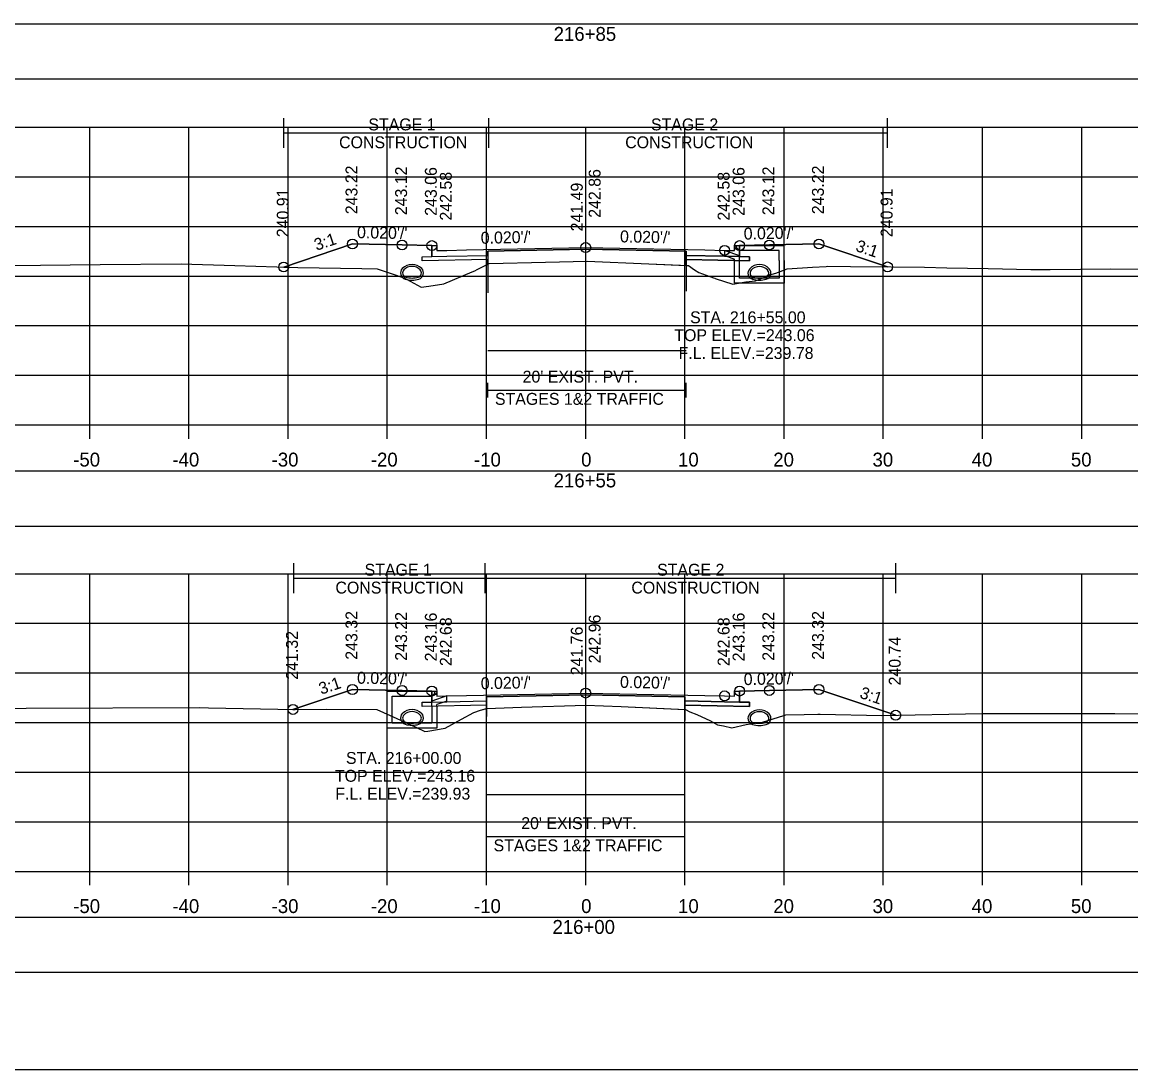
# Model space of a CAD drawing. Extents: x 1369627 to 1374022, y 380035 to 398173.
# Drawn here: x 1372041.7 to 1372153.5, y 383669.5 to 383775.1 of the extents above; entities that cross this region are included whole.
import ezdxf

# ---------------------------------------------------------------- set-up
doc = ezdxf.new("R2010")
doc.units = 0
for name, color, linetype in [('Default', 7, 'Continuous'), ('R_Alt Surface', 7, 'Continuous'), ('R_Axis', 7, 'Continuous'), ('R_Axis Annot', 7, 'Continuous'), ('R_Border', 7, 'Continuous'), ('R_Exist Surface', 7, 'Continuous'), ('R_Fin Surface', 7, 'Continuous'), ('R_Grid', 7, 'Continuous'), ('R_MOT', 7, 'Continuous'), ('R_No Plot', 7, 'Continuous'), ('R_Water', 7, 'Continuous'), ('R_Water Annot', 7, 'Continuous'), ('R_Xsect Elev', 7, 'Continuous'), ('R_Xsect Slope', 7, 'Continuous'), ('T_Vehicle Path Rt', 7, 'Continuous')]:
    doc.layers.add(name, color=color, linetype=linetype)

msp = doc.modelspace()

# ---------------------------------------------------------------- linework, layer by layer
at = {"layer": 'Default'}
for p, q in [((1372088.67, 383737.25), (1372088.67, 383738.75)), ((1372088.67, 383738), (1372108.67, 383738)), ((1372108.67, 383737.25), (1372108.67, 383738.75)), ((1372088.53, 383692.25), (1372088.53, 383693.75)), ((1372088.53, 383693), (1372108.53, 383693)), ((1372108.53, 383692.25), (1372108.53, 383693.75))]:
    msp.add_line(p, q, dxfattribs=at)
for points in [[(1371948.53, 383769.36), (1372248.53, 383769.36), (1372248.53, 383774.88), (1371948.53, 383774.88)], [(1371948.53, 383724.29), (1372248.53, 383724.29), (1372248.53, 383729.82), (1371948.53, 383729.82)], [(1371948.53, 383679.33), (1372248.53, 383679.33), (1372248.53, 383684.85), (1371948.53, 383684.85)]]:
    msp.add_lwpolyline(points, close=True, dxfattribs=at)
at = {"layer": 'R_Alt Surface'}
for points in [[(1372083.03, 383752.57), (1372083.03, 383751.47), (1372084.53, 383751.5), (1372088.67, 383751.58), (1372088.67, 383752), (1372098.53, 383752.2), (1372108.67, 383751.99), (1372108.67, 383751.58), (1372112.53, 383751.5), (1372114.03, 383751.47), (1372114.03, 383752.57)], [(1372083.03, 383707.67), (1372083.03, 383706.57), (1372084.53, 383706.6), (1372088.53, 383706.68), (1372088.53, 383707.1), (1372098.53, 383707.3), (1372108.53, 383707.1), (1372108.53, 383706.68), (1372112.53, 383706.6), (1372114.03, 383706.57), (1372114.03, 383707.67)]]:
    msp.add_lwpolyline(points, dxfattribs=at)
for points in [[(1372082.03, 383751.45), (1372083.03, 383751.47), (1372084.53, 383751.5), (1372088.67, 383751.58), (1372088.67, 383751.16), (1372082.03, 383751.03)], [(1372115.03, 383751.45), (1372114.03, 383751.47), (1372112.53, 383751.5), (1372108.67, 383751.58), (1372108.67, 383751.16), (1372115.03, 383751.03)], [(1372082.03, 383706.55), (1372083.03, 383706.57), (1372084.53, 383706.6), (1372088.53, 383706.68), (1372088.53, 383706.26), (1372082.03, 383706.13)], [(1372115.03, 383706.55), (1372114.03, 383706.57), (1372112.53, 383706.6), (1372108.53, 383706.68), (1372108.53, 383706.26), (1372115.03, 383706.13)]]:
    msp.add_lwpolyline(points, close=True, dxfattribs=at)
at = {"layer": 'R_Axis'}
for p, q in [((1371948.53, 383734.5), (1372248.53, 383734.5)), ((1372048.53, 383733.1), (1372048.53, 383734.5)), ((1372058.53, 383733.1), (1372058.53, 383734.5)), ((1372068.53, 383733.1), (1372068.53, 383734.5)), ((1372078.53, 383733.1), (1372078.53, 383734.5)), ((1372088.53, 383733.1), (1372088.53, 383734.5)), ((1372098.53, 383733.1), (1372098.53, 383734.5)), ((1372108.53, 383733.1), (1372108.53, 383734.5)), ((1372118.53, 383733.1), (1372118.53, 383734.5)), ((1372128.53, 383733.1), (1372128.53, 383734.5)), ((1372138.53, 383733.1), (1372138.53, 383734.5)), ((1372148.53, 383733.1), (1372148.53, 383734.5)), ((1371948.53, 383689.5), (1372248.53, 383689.5)), ((1372048.53, 383688.1), (1372048.53, 383689.5)), ((1372058.53, 383688.1), (1372058.53, 383689.5)), ((1372068.53, 383688.1), (1372068.53, 383689.5)), ((1372078.53, 383688.1), (1372078.53, 383689.5)), ((1372088.53, 383688.1), (1372088.53, 383689.5)), ((1372098.53, 383688.1), (1372098.53, 383689.5)), ((1372108.53, 383688.1), (1372108.53, 383689.5)), ((1372118.53, 383688.1), (1372118.53, 383689.5)), ((1372128.53, 383688.1), (1372128.53, 383689.5)), ((1372138.53, 383688.1), (1372138.53, 383689.5)), ((1372148.53, 383688.1), (1372148.53, 383689.5))]:
    msp.add_line(p, q, dxfattribs=at)
at = {"layer": 'R_Border'}
msp.add_line((1372256.71, 383669.5), (1371940.53, 383669.5), dxfattribs=at)
at = {"layer": 'R_Exist Surface'}
for points in [[(1372028.47, 383750.44), (1372049.58, 383750.67), (1372057.74, 383750.72), (1372063.15, 383750.55), (1372069.51, 383750.37), (1372075.95, 383750.25), (1372077.51, 383750.23), (1372079.01, 383749.71), (1372080.19, 383749.31), (1372080.33, 383749.25), (1372080.46, 383749.19), (1372081.94, 383748.38), (1372082.7, 383748.48), (1372084.23, 383748.72), (1372087.1, 383749.93), (1372087.36, 383750.04), (1372087.58, 383750.15), (1372088.81, 383750.78), (1372094.47, 383750.9), (1372098.67, 383751), (1372104.9, 383750.74), (1372108.89, 383750.56), (1372109.51, 383750.14), (1372109.95, 383749.86), (1372111.42, 383749.32), (1372111.54, 383749.27), (1372111.58, 383749.26), (1372113.36, 383748.68), (1372114.67, 383748.9), (1372115.63, 383749.01), (1372116.47, 383749.35), (1372116.87, 383749.56), (1372117.7, 383749.8), (1372118.85, 383750.22), (1372121.4, 383750.38), (1372122.77, 383750.46), (1372122.95, 383750.5), (1372125.21, 383750.45), (1372129.33, 383750.42), (1372132.67, 383750.39), (1372134.92, 383750.34), (1372139.1, 383750.26), (1372143.4, 383750.17), (1372145.36, 383750.17), (1372151.45, 383750.22), (1372160.54, 383750.19)], [(1372031.64, 383705.88), (1372042.13, 383705.94), (1372059.55, 383706.02), (1372060.51, 383705.99), (1372069.24, 383705.82), (1372072.44, 383705.84), (1372077.49, 383705.82), (1372080.16, 383704.61), (1372080.76, 383704.32), (1372082.24, 383703.64), (1372082.33, 383703.59), (1372082.63, 383703.64), (1372084.36, 383703.94), (1372086.01, 383704.84), (1372087.25, 383705.52), (1372087.93, 383705.74), (1372088.55, 383705.93), (1372092.05, 383706.05), (1372098.53, 383706.26), (1372102.1, 383706.12), (1372108.59, 383705.81), (1372109.03, 383705.57), (1372109.74, 383705.3), (1372111.12, 383704.67), (1372111.83, 383704.27), (1372112.42, 383704.18), (1372113.26, 383703.96), (1372114.72, 383704.29), (1372115.15, 383704.36), (1372115.87, 383704.46), (1372116.36, 383704.55), (1372118.51, 383705.21), (1372118.71, 383705.29), (1372120.54, 383705.32), (1372121.93, 383705.34), (1372122.01, 383705.35), (1372122.18, 383705.35), (1372128.37, 383705.22), (1372138.51, 383705.41), (1372141.92, 383705.42), (1372145.49, 383705.4), (1372151.88, 383705.42), (1372162.23, 383705.28)]]:
    msp.add_lwpolyline(points, dxfattribs=at)
at = {"layer": 'R_Fin Surface'}
for points in [[(1372068.09, 383750.41), (1372075.02, 383752.73), (1372080.02, 383752.63), (1372083.02, 383752.57), (1372083.52, 383752.57), (1372083.53, 383752.07), (1372084.53, 383752.09), (1372086.53, 383752.13), (1372098.53, 383752.37), (1372110.53, 383752.13), (1372112.53, 383752.09), (1372113.53, 383752.07), (1372113.54, 383752.57), (1372114.04, 383752.57), (1372117.04, 383752.63), (1372122.04, 383752.73), (1372128.96, 383750.42)], [(1372069.02, 383705.82), (1372075.02, 383707.83), (1372080.02, 383707.73), (1372083.02, 383707.67), (1372083.52, 383707.67), (1372083.53, 383707.17), (1372084.53, 383707.19), (1372086.53, 383707.23), (1372098.53, 383707.47), (1372110.53, 383707.23), (1372112.53, 383707.19), (1372113.53, 383707.17), (1372113.54, 383707.67), (1372114.04, 383707.67), (1372117.04, 383707.73), (1372122.04, 383707.83), (1372129.78, 383705.24)]]:
    msp.add_lwpolyline(points, dxfattribs=at)
at = {"layer": 'R_Grid'}
for p, q in [((1371948.53, 383764.5), (1372248.53, 383764.5)), ((1372048.53, 383734.5), (1372048.53, 383764.5)), ((1372058.53, 383734.5), (1372058.53, 383764.5)), ((1372068.53, 383734.5), (1372068.53, 383764.5)), ((1372078.53, 383734.5), (1372078.53, 383764.5)), ((1372088.53, 383734.5), (1372088.53, 383764.5)), ((1372098.53, 383734.5), (1372098.53, 383764.5)), ((1372108.53, 383734.5), (1372108.53, 383764.5)), ((1372118.53, 383734.5), (1372118.53, 383764.5)), ((1372128.53, 383734.5), (1372128.53, 383764.5)), ((1372138.53, 383734.5), (1372138.53, 383764.5)), ((1372148.53, 383734.5), (1372148.53, 383764.5)), ((1371948.53, 383759.5), (1372248.53, 383759.5)), ((1371948.53, 383754.5), (1372248.53, 383754.5)), ((1371948.53, 383749.5), (1372248.53, 383749.5)), ((1371948.53, 383744.5), (1372248.53, 383744.5)), ((1371948.53, 383739.5), (1372248.53, 383739.5)), ((1371948.53, 383734.5), (1372248.53, 383734.5)), ((1371948.53, 383719.5), (1372248.53, 383719.5)), ((1372048.53, 383689.5), (1372048.53, 383719.5)), ((1372058.53, 383689.5), (1372058.53, 383719.5)), ((1372068.53, 383689.5), (1372068.53, 383719.5)), ((1372078.53, 383689.5), (1372078.53, 383719.5)), ((1372088.53, 383689.5), (1372088.53, 383719.5)), ((1372098.53, 383689.5), (1372098.53, 383719.5)), ((1372108.53, 383689.5), (1372108.53, 383719.5)), ((1372118.53, 383689.5), (1372118.53, 383719.5)), ((1372128.53, 383689.5), (1372128.53, 383719.5)), ((1372138.53, 383689.5), (1372138.53, 383719.5)), ((1372148.53, 383689.5), (1372148.53, 383719.5)), ((1371948.53, 383714.5), (1372248.53, 383714.5)), ((1371948.53, 383709.5), (1372248.53, 383709.5)), ((1371948.53, 383704.5), (1372248.53, 383704.5)), ((1371948.53, 383699.5), (1372248.53, 383699.5)), ((1371948.53, 383694.5), (1372248.53, 383694.5)), ((1371948.53, 383689.5), (1372248.53, 383689.5))]:
    msp.add_line(p, q, dxfattribs=at)
at = {"layer": 'R_MOT'}
for p, q in [((1372068.09, 383762.42), (1372068.09, 383765.42)), ((1372088.78, 383762.42), (1372088.78, 383765.42)), ((1372128.96, 383762.42), (1372128.96, 383765.42)), ((1372068.09, 383763.92), (1372128.96, 383763.92)), ((1372069.1, 383717.55), (1372069.1, 383720.55)), ((1372088.4, 383717.55), (1372088.4, 383720.55)), ((1372129.78, 383717.55), (1372129.78, 383720.55)), ((1372069.1, 383719.05), (1372129.78, 383719.05))]:
    msp.add_line(p, q, dxfattribs=at)
at = {"layer": 'R_No Plot'}
msp.add_lwpolyline([(1372174.45, 383874.96), (1372194.07, 383874.96), (1372194.07, 383865.08), (1372210.18, 383865.08), (1372233.38, 383865.08), (1372233.38, 383832.41), (1372256.59, 383832.41), (1372256.71, 383669.5), (1371940.53, 383669.5), (1371940.53, 383874.96)], close=True, dxfattribs=at)
for points in [[(1372088.67, 383742), (1372108.67, 383742)], [(1372088.53, 383697.26), (1372108.53, 383697.26)]]:
    msp.add_lwpolyline(points, dxfattribs=at)
for centre in [(1372075.02, 383752.73), (1372080.02, 383752.63), (1372083.02, 383752.57), (1372098.53, 383752.37), (1372112.53, 383752.09), (1372114.04, 383752.57), (1372117.04, 383752.63), (1372122.04, 383752.73), (1372068.09, 383750.41), (1372128.96, 383750.42), (1372075.02, 383707.83), (1372080.02, 383707.73), (1372083.02, 383707.67), (1372098.53, 383707.47), (1372112.53, 383707.19), (1372114.04, 383707.67), (1372117.04, 383707.73), (1372122.04, 383707.83), (1372069.02, 383705.82), (1372129.78, 383705.24)]:
    msp.add_circle(centre, 0.5, dxfattribs=at)
at = {"layer": 'R_Water'}
for p, q in [((1372113.71, 383752.4), (1372113.79, 383752.56)), ((1372113.71, 383752.4), (1372114.04, 383752.06)), ((1372118.54, 383752.56), (1372113.79, 383752.56)), ((1372118.54, 383751.06), (1372118.54, 383752.56)), ((1372112.54, 383752.08), (1372114.04, 383751.56)), ((1372112.54, 383751.56), (1372113.54, 383751.21)), ((1372113.54, 383751.06), (1372113.54, 383751.21)), ((1372118.04, 383752.06), (1372114.04, 383752.06)), ((1372114.04, 383751.06), (1372114.04, 383751.56)), ((1372118.04, 383751.06), (1372118.04, 383752.06)), ((1372078.52, 383707.66), (1372083.27, 383707.66)), ((1372078.52, 383706.16), (1372078.52, 383707.66)), ((1372083.35, 383707.5), (1372083.27, 383707.66)), ((1372079.02, 383706.16), (1372079.02, 383707.16)), ((1372079.02, 383707.16), (1372083.02, 383707.16)), ((1372083.35, 383707.5), (1372083.02, 383707.16)), ((1372084.52, 383707.18), (1372083.02, 383706.66)), ((1372083.02, 383706.16), (1372083.02, 383706.66)), ((1372084.52, 383706.66), (1372083.52, 383706.31)), ((1372083.52, 383706.16), (1372083.52, 383706.31))]:
    msp.add_line(p, q, dxfattribs=at)
for points in [[(1372112.54, 383751.56), (1372112.54, 383752.08)], [(1372118.54, 383751.06), (1372118.54, 383748.78), (1372116.04, 383748.78), (1372113.54, 383748.78), (1372113.54, 383751.06)], [(1372118.04, 383751.06), (1372118.04, 383749.28), (1372116.04, 383749.28), (1372114.04, 383749.28), (1372114.04, 383751.06)], [(1372084.52, 383706.66), (1372084.52, 383707.18)], [(1372083.52, 383706.16), (1372083.52, 383703.94), (1372081.02, 383703.94), (1372078.52, 383703.94), (1372078.52, 383706.16)], [(1372083.02, 383706.16), (1372083.02, 383704.44), (1372081.02, 383704.44), (1372079.02, 383704.44), (1372079.02, 383706.16)]]:
    msp.add_lwpolyline(points, dxfattribs=at)
for centre, radius, start, end in [((1372080.51, 383749.81), 0.646, 136.3515, 253.9529), ((1372081.02, 383749.32), 1.35, 43.6485, 136.3515), ((1372080.51, 383749.81), 0.438, 136.3515, 253.9529), ((1372081.02, 383749.32), 1.15, 43.6485, 136.3515), ((1372081.53, 383749.81), 0.438, 286.0471, 43.6485), ((1372081.53, 383749.81), 0.646, 286.0471, 43.6485), ((1372115.53, 383749.79), 0.646, 136.3515, 253.9529), ((1372115.53, 383749.79), 0.646, 136.3515, 253.9529), ((1372116.04, 383749.31), 1.35, 43.6485, 136.3515), ((1372116.04, 383749.31), 1.35, 43.6485, 136.3515), ((1372115.53, 383749.79), 0.438, 136.3515, 253.9529), ((1372115.53, 383749.79), 0.438, 136.3515, 253.9529), ((1372116.04, 383749.31), 1.15, 43.6485, 136.3515), ((1372116.04, 383749.31), 1.15, 43.6485, 136.3515), ((1372116.55, 383749.79), 0.438, 286.0471, 43.6485), ((1372116.55, 383749.79), 0.438, 286.0471, 43.6485), ((1372116.55, 383749.79), 0.646, 286.0471, 43.6485), ((1372116.55, 383749.79), 0.646, 286.0471, 43.6485), ((1372081.02, 383751.59), 2.5, 253.9529, 286.0471), ((1372081.02, 383751.59), 2.29, 253.9529, 286.0471), ((1372116.04, 383751.58), 2.5, 253.9529, 286.0471), ((1372116.04, 383751.58), 2.5, 253.9529, 286.0471), ((1372116.04, 383751.58), 2.29, 253.9529, 286.0471), ((1372116.04, 383751.58), 2.29, 253.9529, 286.0471), ((1372080.51, 383704.95), 0.646, 136.3515, 253.9529), ((1372081.02, 383704.46), 1.35, 43.6485, 136.3515), ((1372081.02, 383704.46), 1.15, 43.6485, 136.3515), ((1372081.53, 383704.95), 0.646, 286.0471, 43.6485), ((1372115.53, 383704.93), 0.646, 136.3515, 253.9529), ((1372116.04, 383704.44), 1.35, 43.6485, 136.3515), ((1372116.04, 383704.44), 1.15, 43.6485, 136.3515), ((1372116.55, 383704.93), 0.646, 286.0471, 43.6485), ((1372080.51, 383704.95), 0.438, 136.3515, 253.9529), ((1372081.02, 383706.73), 2.5, 253.9529, 286.0471), ((1372081.02, 383706.73), 2.29, 253.9529, 286.0471), ((1372081.53, 383704.95), 0.438, 286.0471, 43.6485), ((1372115.53, 383704.93), 0.438, 136.3515, 253.9529), ((1372116.04, 383706.71), 2.5, 253.9529, 286.0471), ((1372116.04, 383706.71), 2.29, 253.9529, 286.0471), ((1372116.55, 383704.93), 0.438, 286.0471, 43.6485)]:
    msp.add_arc(centre, radius, start, end, dxfattribs=at)
at = {"layer": 'R_Xsect Elev'}
for p, q in [((1372098.53, 383751), (1372098.53, 383761)), ((1372098.53, 383706.26), (1372098.53, 383716.26))]:
    msp.add_line(p, q, dxfattribs=at)
at = {"layer": 'T_Vehicle Path Rt'}
for p, q in [((1372083.03, 383751.47), (1372083.03, 383752.57)), ((1372114.04, 383752.57), (1372114.03, 383751.47)), ((1372088.67, 383752), (1372088.67, 383747.82)), ((1372088.67, 383750.71), (1372088.67, 383751.16)), ((1372088.67, 383751.16), (1372088.67, 383750.71)), ((1372108.67, 383751.99), (1372108.67, 383747.97)), ((1372108.67, 383751.16), (1372108.67, 383751.58)), ((1372108.67, 383750.57), (1372108.67, 383751.16)), ((1372108.67, 383751.16), (1372108.67, 383750.57)), ((1372083.03, 383706.57), (1372083.03, 383707.67)), ((1372114.04, 383707.67), (1372114.03, 383706.57)), ((1372088.53, 383707.1), (1372088.53, 383705.1)), ((1372088.53, 383707.1), (1372088.53, 383706.68)), ((1372088.53, 383706.68), (1372088.53, 383706.26)), ((1372108.53, 383707.1), (1372108.53, 383704.72)), ((1372108.53, 383706.26), (1372108.53, 383706.68)), ((1372088.53, 383705.92), (1372088.53, 383706.26)), ((1372088.53, 383706.26), (1372088.53, 383705.92)), ((1372108.53, 383705.82), (1372108.53, 383706.26)), ((1372108.53, 383706.26), (1372108.53, 383705.82)), ((1372108.53, 383705.82), (1372108.59, 383705.81))]:
    msp.add_line(p, q, dxfattribs=at)
for points in [[(1372083.03, 383752.57), (1372083.02, 383752.57), (1372080.02, 383752.63), (1372075.02, 383752.73), (1372068.09, 383750.41)], [(1372128.96, 383750.42), (1372122.04, 383752.73), (1372117.04, 383752.63), (1372114.04, 383752.57)], [(1372088.67, 383751.16), (1372082.03, 383751.03), (1372082.03, 383751.45), (1372083.03, 383751.47)], [(1372108.67, 383751.58), (1372108.67, 383751.99), (1372098.53, 383752.2), (1372088.67, 383752)], [(1372088.67, 383752), (1372088.67, 383751.58), (1372088.67, 383751.16)], [(1372114.03, 383751.47), (1372115.03, 383751.45), (1372115.03, 383751.03), (1372108.67, 383751.16)], [(1372068.09, 383750.41), (1372069.51, 383750.37), (1372075.95, 383750.25), (1372077.51, 383750.23), (1372079.01, 383749.71), (1372080.19, 383749.31), (1372080.33, 383749.25), (1372080.46, 383749.19), (1372081.94, 383748.38), (1372082.7, 383748.48), (1372084.23, 383748.72), (1372087.1, 383749.93), (1372087.36, 383750.04), (1372087.58, 383750.15), (1372088.67, 383750.71)], [(1372088.67, 383750.71), (1372088.81, 383750.78), (1372094.47, 383750.9), (1372098.67, 383751), (1372104.9, 383750.74), (1372108.67, 383750.57)], [(1372108.67, 383750.57), (1372108.89, 383750.56), (1372109.51, 383750.14), (1372109.95, 383749.86), (1372111.42, 383749.32), (1372111.54, 383749.27), (1372111.58, 383749.26), (1372113.36, 383748.68), (1372114.67, 383748.9), (1372115.63, 383749.01), (1372116.47, 383749.35), (1372116.87, 383749.56), (1372117.7, 383749.8), (1372118.85, 383750.22), (1372121.4, 383750.38), (1372122.77, 383750.46), (1372122.95, 383750.5), (1372125.21, 383750.45), (1372128.96, 383750.42)], [(1372083.03, 383707.67), (1372083.02, 383707.67), (1372080.02, 383707.73), (1372075.02, 383707.83), (1372069.02, 383705.82)], [(1372129.78, 383705.24), (1372122.04, 383707.83), (1372117.04, 383707.73), (1372114.04, 383707.67)], [(1372088.53, 383706.26), (1372082.03, 383706.13), (1372082.03, 383706.55), (1372083.03, 383706.57)], [(1372108.53, 383706.68), (1372108.53, 383707.1), (1372098.53, 383707.3), (1372088.53, 383707.1)], [(1372114.03, 383706.57), (1372115.03, 383706.55), (1372115.03, 383706.13), (1372108.53, 383706.26)], [(1372069.02, 383705.82), (1372069.24, 383705.82), (1372072.44, 383705.84), (1372077.49, 383705.82), (1372080.16, 383704.61), (1372080.76, 383704.32), (1372082.24, 383703.64), (1372082.33, 383703.59), (1372082.63, 383703.64), (1372084.36, 383703.94), (1372086.01, 383704.84), (1372087.25, 383705.52), (1372087.93, 383705.74), (1372088.53, 383705.92)], [(1372088.53, 383705.92), (1372088.55, 383705.93), (1372092.05, 383706.05), (1372098.53, 383706.26), (1372102.1, 383706.12), (1372108.53, 383705.82)], [(1372108.59, 383705.81), (1372109.03, 383705.57), (1372109.74, 383705.3), (1372111.12, 383704.67), (1372111.83, 383704.27), (1372112.42, 383704.18), (1372113.26, 383703.96), (1372114.72, 383704.29), (1372115.15, 383704.36), (1372115.87, 383704.46), (1372116.36, 383704.55), (1372118.51, 383705.21), (1372118.71, 383705.29), (1372120.54, 383705.32), (1372121.93, 383705.34), (1372122.01, 383705.35), (1372122.18, 383705.35), (1372128.37, 383705.22), (1372129.78, 383705.24)]]:
    msp.add_lwpolyline(points, dxfattribs=at)

# ---------------------------------------------------------------- texts
at = {"layer": 'R_Axis Annot'}
for s, height, p in [('216+85', 1.4, (1372095.3, 383773.2)), ("20' EXIST. PVT.", 1.2, (1372092.17, 383738.76)), ('STAGES 1&2 TRAFFIC', 1.2, (1372089.38, 383736.52)), ('-50', 1.4, (1372046.87, 383730.3)), ('-40', 1.4, (1372056.87, 383730.3)), ('-30', 1.4, (1372066.87, 383730.3)), ('-20', 1.4, (1372076.87, 383730.3)), ('-10', 1.4, (1372087.27, 383730.3)), ('0', 1.4, (1372098.07, 383730.3)), ('10', 1.4, (1372107.84, 383730.3)), ('20', 1.4, (1372117.44, 383730.3)), ('30', 1.4, (1372127.44, 383730.3)), ('40', 1.4, (1372137.44, 383730.3)), ('50', 1.4, (1372147.44, 383730.3)), ('216+55', 1.4, (1372095.3, 383728.2)), ("20' EXIST. PVT.", 1.2, (1372092.03, 383693.76)), ('STAGES 1&2 TRAFFIC', 1.2, (1372089.24, 383691.52)), ('-50', 1.4, (1372046.87, 383685.3)), ('-40', 1.4, (1372056.87, 383685.3)), ('-30', 1.4, (1372066.87, 383685.3)), ('-20', 1.4, (1372076.87, 383685.3)), ('-10', 1.4, (1372087.27, 383685.3)), ('0', 1.4, (1372098.07, 383685.3)), ('10', 1.4, (1372107.84, 383685.3)), ('20', 1.4, (1372117.44, 383685.3)), ('30', 1.4, (1372127.44, 383685.3)), ('40', 1.4, (1372137.44, 383685.3)), ('50', 1.4, (1372147.44, 383685.3)), ('216+00', 1.4, (1372095.18, 383683.2))]:
    msp.add_text(s, height=height, dxfattribs=at).set_placement(p)
at = {"layer": 'R_MOT'}
for s, p in [('STAGE 1', (1372076.62, 383764.18)), ('STAGE 2', (1372105.11, 383764.18)), ('CONSTRUCTION', (1372073.67, 383762.38)), ('CONSTRUCTION', (1372102.51, 383762.38)), ('STAGE 1', (1372076.24, 383719.3)), ('STAGE 2', (1372105.73, 383719.3)), ('CONSTRUCTION', (1372073.3, 383717.5)), ('CONSTRUCTION', (1372103.13, 383717.5))]:
    msp.add_text(s, height=1.2, dxfattribs=at).set_placement(p)
at = {"layer": 'R_Water Annot'}
for s, p in [('STA. 216+55.00', (1372109.05, 383744.74)), ('TOP ELEV.=243.06', (1372107.46, 383742.94)), ('F.L. ELEV.=239.78', (1372107.89, 383741.14)), ('STA. 216+00.00', (1372074.36, 383700.33)), ('TOP ELEV.=243.16', (1372073.25, 383698.53)), ('F.L. ELEV.=239.93', (1372073.29, 383696.73))]:
    msp.add_text(s, height=1.2, dxfattribs=at).set_placement(p)
at = {"layer": 'R_Xsect Elev'}
for s, p in [('243.22', (1372075.52, 383755.73)), ('243.12', (1372080.52, 383755.63)), ('243.06', (1372083.52, 383755.57)), ('242.86', (1372100.03, 383755.37)), ('243.06', (1372114.54, 383755.57)), ('243.12', (1372117.54, 383755.63)), ('243.22', (1372122.54, 383755.73)), ('242.58', (1372085.03, 383755.09)), ('242.58', (1372113.03, 383755.09)), ('240.91', (1372068.59, 383753.41)), ('241.49', (1372098.23, 383754)), ('240.91', (1372129.46, 383753.42)), ('243.32', (1372075.52, 383710.83)), ('243.22', (1372080.52, 383710.73)), ('243.16', (1372083.52, 383710.67)), ('243.16', (1372114.54, 383710.67)), ('243.22', (1372117.54, 383710.73)), ('243.32', (1372122.54, 383710.83)), ('242.68', (1372085.03, 383710.19)), ('242.96', (1372100.03, 383710.47)), ('242.68', (1372113.03, 383710.19)), ('241.32', (1372069.52, 383708.82)), ('241.76', (1372098.23, 383709.26)), ('240.74', (1372130.28, 383708.24))]:
    msp.add_text(s, height=1.2, rotation=90, dxfattribs=at).set_placement(p)
at = {"layer": 'R_Xsect Slope'}
for s, rotation, p in [("0.020'/'", 358.8542, (1372075.47, 383753.32)), ("0.020'/'", 1.1458, (1372114.47, 383753.17)), ('3:1', 18.4332, (1372071.39, 383752.04)), ("0.020'/'", 1.1458, (1372087.96, 383752.75)), ("0.020'/'", 358.8542, (1372101.98, 383752.9)), ('3:1', 341.5668, (1372125.66, 383752.05)), ('3:1', 18.4332, (1372071.86, 383707.3)), ("0.020'/'", 358.8542, (1372075.47, 383708.42)), ("0.020'/'", 1.1458, (1372087.96, 383707.85)), ("0.020'/'", 358.8542, (1372101.98, 383708)), ("0.020'/'", 1.1458, (1372114.47, 383708.27)), ('3:1', 341.5668, (1372126.07, 383707.01))]:
    msp.add_text(s, height=1.2, rotation=rotation, dxfattribs=at).set_placement(p)

doc.saveas('drawing.dxf')
